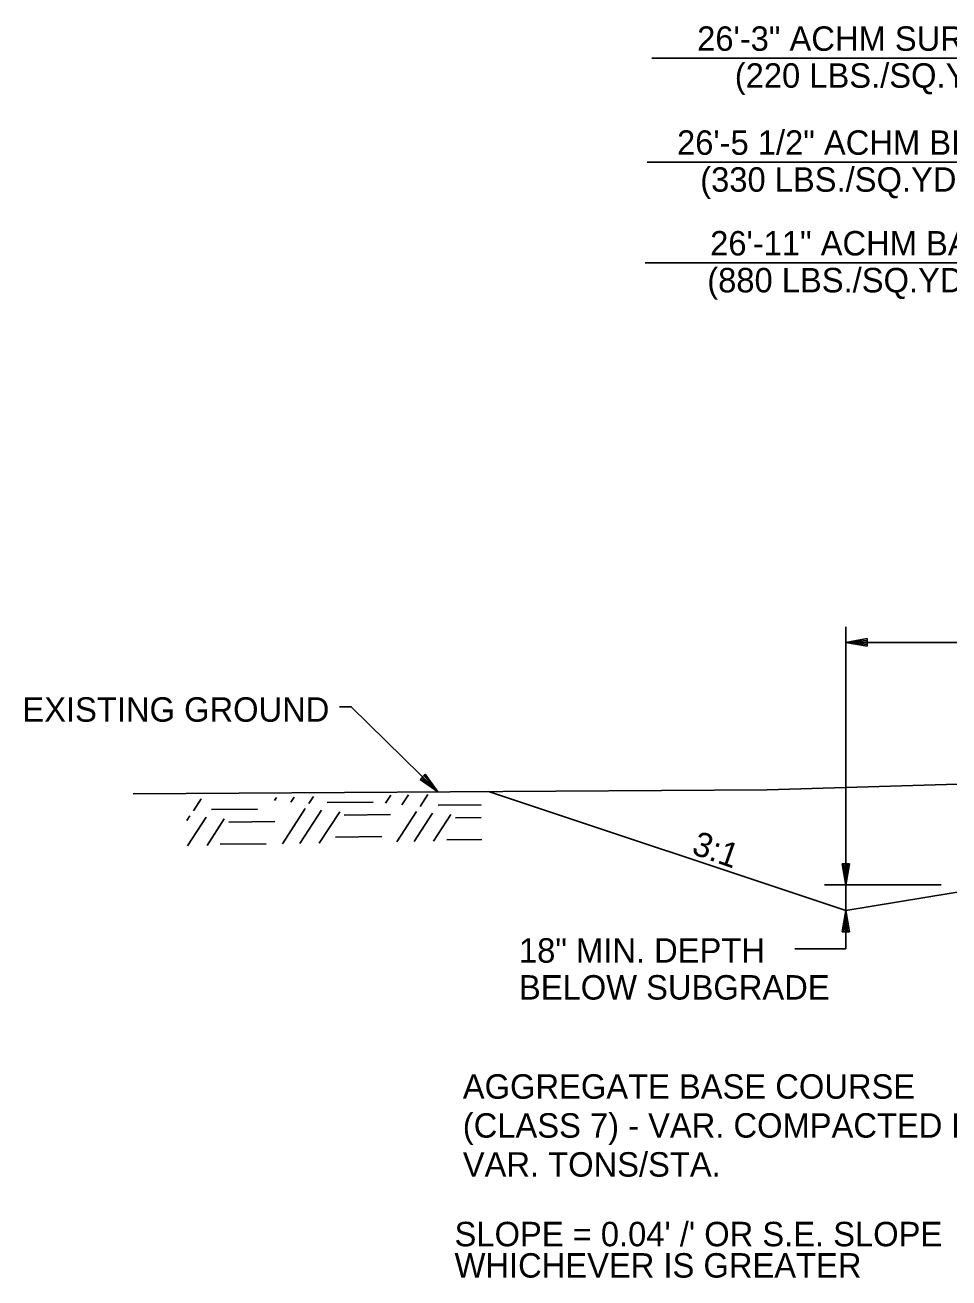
# Model space of a CAD drawing. Extents: x 1734743 to 1735935, y 759845 to 763831.
# Drawn here: x 1735622.5 to 1735667.9, y 762949.6 to 763011.1 of the extents above; entities that cross this region are included whole.
import ezdxf

# ---------------------------------------------------------------- set-up
doc = ezdxf.new("R2010")
doc.units = 0
for name, color, linetype in [('10', 7, 'Continuous'), ('11', 7, 'Continuous'), ('19', 7, 'Continuous'), ('9', 7, 'Continuous'), ('Level 9', 7, 'Continuous')]:
    doc.layers.add(name, color=color, linetype=linetype)

msp = doc.modelspace()

# ---------------------------------------------------------------- linework, layer by layer
at = {"layer": '11'}
msp.add_lwpolyline([(1735627.813, 762973.378), (1735658.939, 762973.581), (1735670.487, 762973.921), (1735674.441, 762973.419), (1735679.922, 762973.479), (1735689.862, 762973.875), (1735696.495, 762973.834), (1735705.488, 762973.956), (1735712.606, 762974.261)], dxfattribs=at)
at = {"layer": '19'}
for p, q in [((1735653.277, 763009.504), (1735690.811, 763009.504)), ((1735653.05, 763004.398), (1735690.707, 763004.398)), ((1735652.946, 762999.456), (1735690.811, 762999.456)), ((1735663.842, 762980.996), (1735662.792, 762980.812)), ((1735662.792, 762980.812), (1735663.842, 762980.628)), ((1735663.842, 762980.9), (1735663.072, 762980.839)), ((1735663.072, 762980.786), (1735663.842, 762980.716)), ((1735663.842, 762980.628), (1735663.842, 762980.996)), ((1735642.153, 762974.342), (1735641.899, 762974.079)), ((1735641.899, 762974.079), (1735642.774, 762973.476)), ((1735641.96, 762974.141), (1735642.555, 762973.651)), ((1735642.59, 762973.686), (1735642.092, 762974.272)), ((1735642.774, 762973.476), (1735642.153, 762974.342)), ((1735630.775, 762972.547), (1735631.156, 762973.135)), ((1735634.753, 762973.05), (1735634.854, 762973.205)), ((1735635.552, 762972.972), (1735635.713, 762973.222)), ((1735636.443, 762972.896), (1735636.666, 762973.24)), ((1735640.207, 762972.912), (1735640.466, 762973.312)), ((1735641.006, 762972.834), (1735641.326, 762973.328)), ((1735641.897, 762972.759), (1735642.278, 762973.346)), ((1735662.792, 762967.645), (1735645.252, 762973.492)), ((1735631.664, 762972.601), (1735633.926, 762972.626)), ((1735635.139, 762970.916), (1735636.262, 762972.652)), ((1735635.998, 762970.932), (1735637.061, 762972.574)), ((1735637.332, 762972.95), (1735639.594, 762972.975)), ((1735642.787, 762972.813), (1735644.892, 762972.835)), ((1735630.444, 762972.07), (1735630.595, 762972.303)), ((1735630.489, 762970.828), (1735631.394, 762972.225)), ((1735631.441, 762970.846), (1735632.285, 762972.149)), ((1735632.511, 762971.987), (1735634.772, 762972.011)), ((1735636.951, 762970.951), (1735637.953, 762972.498)), ((1735638.178, 762972.335), (1735640.44, 762972.36)), ((1735640.751, 762971.023), (1735641.717, 762972.514)), ((1735641.611, 762971.039), (1735642.516, 762972.436)), ((1735642.563, 762971.057), (1735643.407, 762972.361)), ((1735643.633, 762972.198), (1735644.904, 762972.212)), ((1735632.086, 762970.903), (1735634.348, 762970.927)), ((1735637.754, 762971.252), (1735640.016, 762971.276)), ((1735643.208, 762971.114), (1735644.925, 762971.133)), ((1735662.792, 762967.645), (1735662.792, 762971.1)), ((1735682.834, 762970.985), (1735662.792, 762967.645)), ((1735662.61, 762969.942), (1735662.978, 762969.942)), ((1735662.794, 762968.892), (1735662.61, 762969.942)), ((1735662.768, 762969.172), (1735662.698, 762969.942)), ((1735662.978, 762969.942), (1735662.794, 762968.892)), ((1735662.882, 762969.942), (1735662.82, 762969.172)), ((1735662.609, 762966.595), (1735662.792, 762967.645)), ((1735662.792, 762967.645), (1735662.976, 762966.595)), ((1735662.696, 762966.595), (1735662.766, 762967.365)), ((1735662.819, 762967.365), (1735662.88, 762966.595)), ((1735662.976, 762966.595), (1735662.609, 762966.595))]:
    msp.add_line(p, q, dxfattribs=at)
for points in [[(1735637.95, 762977.652), (1735638.519, 762977.652), (1735642.774, 762973.476)], [(1735662.792, 762971.191), (1735662.792, 762965.773), (1735660.299, 762965.773)]]:
    msp.add_lwpolyline(points, dxfattribs=at)
at = {"layer": '9'}
for p, q in [((1735662.792, 762970.664), (1735662.792, 762981.579)), ((1735692.837, 762980.812), (1735662.796, 762980.812))]:
    msp.add_line(p, q, dxfattribs=at)
at = {"layer": 'Level 9'}
msp.add_line((1735661.753, 762968.902), (1735667.473, 762968.902), dxfattribs=at)

# ---------------------------------------------------------------- texts
at = {"layer": '10'}
for s, rotation, p in [('3:1', 340.49426, (1735655.172, 762970.45)), ('18" MIN. DEPTH', 360, (1735646.752, 762965.089)), ('BELOW SUBGRADE', 360, (1735646.752, 762963.276)), ("SLOPE = 0.04' /' OR S.E. SLOPE", 360, (1735643.591, 762951.164)), ('WHICHEVER IS GREATER', 360, (1735643.591, 762949.626))]:
    msp.add_text(s, height=1.2, rotation=rotation, dxfattribs=at).set_placement(p)
at = {"layer": '19'}
for s, p in [('26\'-3" ACHM SURFACE COURSE (1/2")', (1735655.498, 763009.858)), ('(220 LBS./SQ.YD.) & TACK COAT', (1735657.345, 763008.046)), ('26\'-5 1/2" ACHM BINDER COURSE (1")', (1735654.51, 763004.752)), ('(330 LBS./SQ.YD.) & TACK COAT', (1735655.649, 763002.94)), ('26\'-11" ACHM BASE COURSE (1 1/2")', (1735656.136, 762999.81)), ('(880 LBS./SQ.YD.) & TACK COATS', (1735655.994, 762997.998)), ('EXISTING GROUND', (1735622.379, 762976.918))]:
    msp.add_text(s, height=1.2, dxfattribs=at).set_placement(p)
for s, p in [('AGGREGATE BASE COURSE', (1735643.995, 762958.408)), ('(CLASS 7) - VAR. COMPACTED DEPTH', (1735643.995, 762956.496)), ('VAR. TONS/STA.', (1735643.995, 762954.584))]:
    msp.add_text(s, height=1.2, rotation=360, dxfattribs=at).set_placement(p)

doc.saveas('drawing.dxf')
